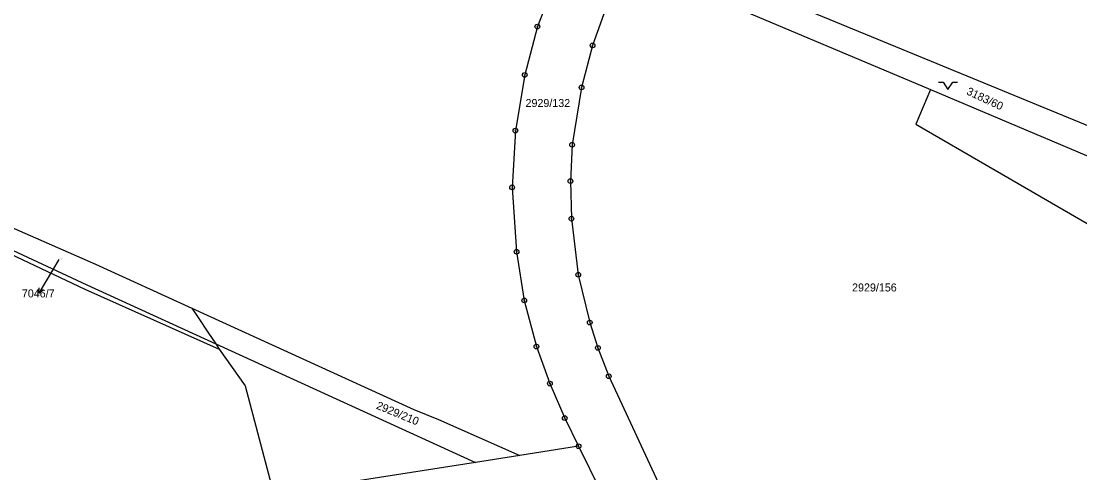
# Model space of a CAD drawing. Extents: x -593183 to -588034, y -1130415 to -1124994.
# Drawn here: x -592209.1 to -591984.2, y -1127958 to -1127862 of the extents above; entities that cross this region are included whole.
import ezdxf

# ---------------------------------------------------------------- set-up
doc = ezdxf.new("R2010")
doc.units = 0
for name, color, linetype in [('Vrstva 1', 7, 'Continuous'), ('Vrstva 16', 7, 'Continuous'), ('Vrstva 18', 7, 'Continuous'), ('Vrstva 24', 7, 'Continuous'), ('Vrstva 25', 7, 'Continuous'), ('Vrstva 4', 7, 'Continuous')]:
    doc.layers.add(name, color=color, linetype=linetype)

msp = doc.modelspace()

# ---------------------------------------------------------------- linework, layer by layer
at = {"layer": 'Vrstva 1'}
for p, q in [((-592094.04, -1127849.3), (-592099.46, -1127863.12)), ((-592079.15, -1127849.72), (-592015.93, -1127876.49)), ((-592084.4, -1127857.82), (-592087.74, -1127867.11)), ((-592041.31, -1127859.98), (-591940.53, -1127901.43)), ((-592099.46, -1127863.12), (-592102.14, -1127873.4)), ((-592087.74, -1127867.11), (-592090.08, -1127876.06)), ((-592102.14, -1127873.4), (-592104.12, -1127885.23)), ((-592090.08, -1127876.06), (-592092.07, -1127888.26)), ((-592015.93, -1127876.49), (-592019.05, -1127883.86)), ((-592015.93, -1127876.49), (-591936.43, -1127910.15)), ((-592019.05, -1127883.86), (-591944.65, -1127927.17)), ((-592104.12, -1127885.23), (-592104.82, -1127897.3)), ((-592092.07, -1127888.26), (-592092.42, -1127895.98)), ((-592092.42, -1127895.98), (-592092.22, -1127903.96)), ((-592104.82, -1127897.3), (-592103.86, -1127910.98)), ((-592221.92, -1127901.09), (-592193.32, -1127913.62)), ((-592223.53, -1127904.77), (-592195.18, -1127918.03)), ((-592092.22, -1127903.96), (-592090.76, -1127915.88)), ((-592103.86, -1127910.98), (-592102.23, -1127921.34)), ((-592193.32, -1127913.62), (-592172.88, -1127922.97)), ((-592090.76, -1127915.88), (-592088.34, -1127926.05)), ((-592195.18, -1127918.03), (-592167.77, -1127930.56)), ((-592172.88, -1127922.97), (-592125.72, -1127944.54)), ((-592172.88, -1127922.97), (-592171.52, -1127924.99)), ((-592102.23, -1127921.34), (-592099.64, -1127931.15)), ((-592171.52, -1127924.99), (-592169.44, -1127928.07)), ((-592088.34, -1127926.05), (-592086.61, -1127931.43)), ((-592169.44, -1127928.07), (-592167.77, -1127930.56)), ((-592167.77, -1127930.56), (-592167.02, -1127931.68)), ((-592167.77, -1127930.56), (-592112.6, -1127955.78)), ((-592167.02, -1127931.68), (-592161.55, -1127939.5)), ((-592099.64, -1127931.15), (-592096.79, -1127939.03)), ((-592086.61, -1127931.43), (-592084.28, -1127937.48)), ((-592084.28, -1127937.48), (-592069.78, -1127968.74)), ((-592161.55, -1127939.5), (-592148.7, -1127987.79)), ((-592096.79, -1127939.03), (-592093.64, -1127946.35)), ((-592125.72, -1127944.54), (-592120.47, -1127946.69)), ((-592120.47, -1127946.69), (-592103.19, -1127954.31)), ((-592093.64, -1127946.35), (-592090.71, -1127952.36)), ((-592090.71, -1127952.36), (-592103.19, -1127954.31)), ((-592090.71, -1127952.36), (-592086, -1127962.01)), ((-592103.19, -1127954.31), (-592112.6, -1127955.78))]:
    msp.add_line(p, q, dxfattribs=at)
msp.add_lwpolyline([(-592112.6, -1127955.78), (-592144.34, -1127960.74), (-592129.44, -1127995.59)], dxfattribs=at)
at = {"layer": 'Vrstva 16'}
msp.add_line((-592201.11, -1127912.64), (-592203.79, -1127917.19), dxfattribs=at)
at = {"layer": 'Vrstva 24'}
for centre, radius in [((-592099.46, -1127863.12), 0.5), ((-592099.46, -1127863.12), 0.0327), ((-592087.74, -1127867.11), 0.5), ((-592087.74, -1127867.11), 0.0327), ((-592102.14, -1127873.4), 0.5), ((-592102.14, -1127873.4), 0.0327), ((-592090.08, -1127876.06), 0.5), ((-592090.08, -1127876.06), 0.0327), ((-592104.12, -1127885.23), 0.5), ((-592104.12, -1127885.23), 0.0327), ((-592092.07, -1127888.26), 0.5), ((-592092.07, -1127888.26), 0.0327), ((-592092.42, -1127895.98), 0.5), ((-592092.42, -1127895.98), 0.0327), ((-592104.82, -1127897.3), 0.5), ((-592104.82, -1127897.3), 0.0327), ((-592092.22, -1127903.96), 0.5), ((-592092.22, -1127903.96), 0.0327), ((-592103.86, -1127910.98), 0.5), ((-592103.86, -1127910.98), 0.0327), ((-592090.76, -1127915.88), 0.5), ((-592090.76, -1127915.88), 0.0327), ((-592102.23, -1127921.34), 0.5), ((-592102.23, -1127921.34), 0.0327), ((-592088.34, -1127926.05), 0.5), ((-592088.34, -1127926.05), 0.0327), ((-592099.64, -1127931.15), 0.5), ((-592099.64, -1127931.15), 0.0327), ((-592086.61, -1127931.43), 0.5), ((-592086.61, -1127931.43), 0.0327), ((-592096.79, -1127939.03), 0.5), ((-592096.79, -1127939.03), 0.0327), ((-592084.28, -1127937.48), 0.5), ((-592084.28, -1127937.48), 0.0327), ((-592093.64, -1127946.35), 0.5), ((-592093.64, -1127946.35), 0.0327), ((-592090.71, -1127952.36), 0.5), ((-592090.71, -1127952.36), 0.0327)]:
    msp.add_circle(centre, radius, dxfattribs=at)
at = {"layer": 'Vrstva 25'}
msp.add_line((-592203.79, -1127917.19), (-592205.31, -1127919.78), dxfattribs=at)
for points in [[(-592014.24, -1127874.97), (-592013.24, -1127874.97), (-592012.24, -1127876.47), (-592011.24, -1127874.97), (-592010.24, -1127874.97)], [(-592204.37, -1127919.17), (-592205.31, -1127919.78), (-592205.24, -1127918.66)]]:
    msp.add_lwpolyline(points, dxfattribs=at)
at = {"layer": 'Vrstva 4'}
for p, q in [((-592223.89, -1127905.59), (-592195.57, -1127918.96)), ((-592195.57, -1127918.96), (-592167.02, -1127931.68))]:
    msp.add_line(p, q, dxfattribs=at)

# ---------------------------------------------------------------- texts
at = {"layer": 'Vrstva 16'}
msp.add_text('7046/7', height=1.7, dxfattribs=at).set_placement((-592208.95, -1127920.71))
at = {"layer": 'Vrstva 18'}
for s, rotation, p in [('3183/60', 334.8291, (-592008.46, -1127877.46)), ('2929/210', 337.4794, (-592133.82, -1127944.32))]:
    msp.add_text(s, height=1.7, rotation=rotation, dxfattribs=at).set_placement(p)
for s, height, p in [('2929/132', 1.7, (-592101.97, -1127880.22)), ('7046/7', 0.2, (-592201.11, -1127912.64)), ('2929/156', 1.7, (-592032.61, -1127919.44))]:
    msp.add_text(s, height=height, dxfattribs=at).set_placement(p)

doc.saveas('drawing.dxf')
